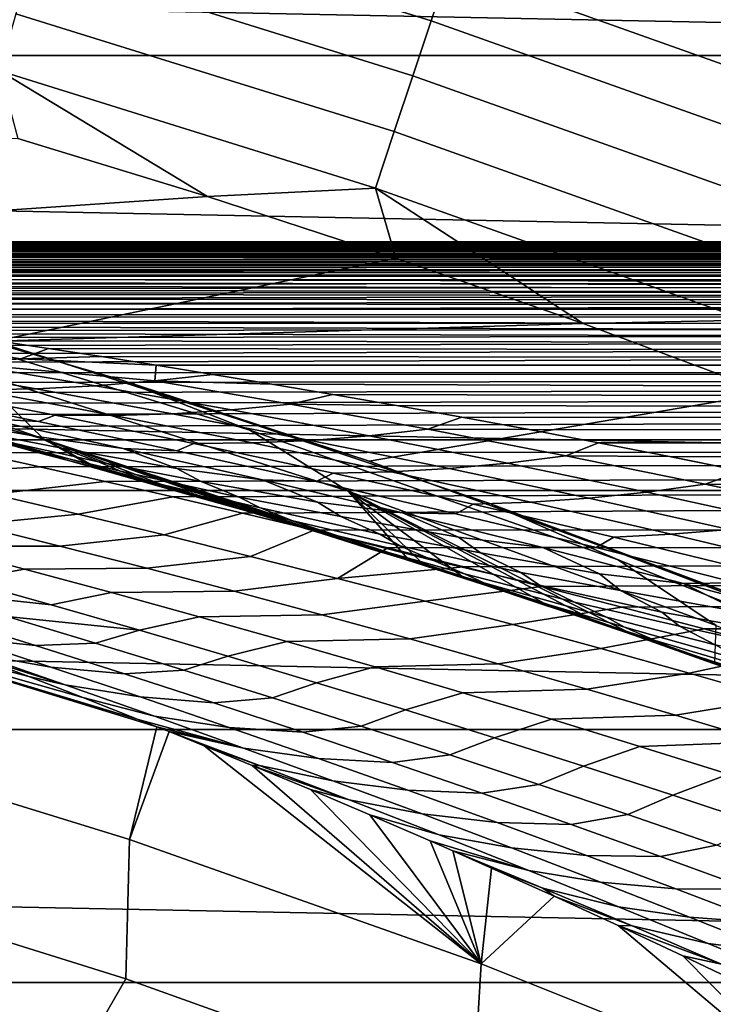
# Model space of a CAD drawing. Header units: metres. Extents: x -32 to 117, y -314 to 32.
# Tile 247 of 380: x 8.32 to 10.43, y 25.68 to 28.67. Entities that reach past the tile are written whole.
import ezdxf

# ---------------------------------------------------------------- set-up
doc = ezdxf.new("R2010")
doc.units = ezdxf.units.M
doc.layers.add('solid_24_501_064_XXX', color=7, linetype='CONTINUOUS')

msp = doc.modelspace()

# ---------------------------------------------------------------- linework, layer by layer
at = {"layer": 'solid_24_501_064_XXX'}
for points in [[(9.62661, 28.835217, -299.663696), (8.457726, 29.199455, -299.663696), (8.409795, 29.033981, -299.605194), (9.572055, 28.671806, -299.605194)], [(-15.49826, 28.566656, -303.5), (-14.350215, 29.160267, -303.5), (15.49826, 28.566656, -303.5)], [(-14.350215, 29.160267, -303.5), (14.350215, 29.160267, -303.5), (15.49826, 28.566656, -303.5)], [(10.89673, 28.732317, -299.817505), (9.73096, 29.147783, -299.817505), (9.679671, 28.994156, -299.734619), (10.839298, 28.580879, -299.734619)], [(9.572055, 28.671806, -299.605194), (8.409795, 29.033981, -299.605194), (8.360807, 28.864857, -299.559326), (9.516297, 28.504791, -299.559326)], [(10.839298, 28.580879, -299.734619), (9.679671, 28.994156, -299.734619), (9.62661, 28.835217, -299.663696), (10.77988, 28.424206, -299.663696)], [(9.516297, 28.504791, -299.559326), (8.360807, 28.864857, -299.559326), (8.311022, 28.692976, -299.526428), (9.459632, 28.335056, -299.526428)], [(10.77988, 28.424206, -299.663696), (9.62661, 28.835217, -299.663696), (9.572055, 28.671806, -299.605194), (10.718789, 28.263124, -299.605194)], [(9.459632, 28.335056, -299.526428), (8.311022, 28.692976, -299.526428), (8.260702, 28.519253, -299.506622), (9.402357, 28.163498, -299.506622)], [(10.718789, 28.263124, -299.605194), (9.572055, 28.671806, -299.605194), (9.516297, 28.504791, -299.559326), (10.656352, 28.098492, -299.559326)], [(-16.621614, 27.927967, -303.5), (-15.49826, 28.566656, -303.5), (16.621614, 27.927967, -303.5)], [(-15.49826, 28.566656, -303.5), (15.49826, 28.566656, -303.5), (16.621614, 27.927967, -303.5)], [(8.260702, 28.519253, -299.506622), (8.316442, 28.313774, -299.5), (8.892299, 28.138237, -299.5)], [(9.402357, 28.163498, -299.506622), (8.260702, 28.519253, -299.506622), (8.892299, 28.138237, -299.5)], [(10.656352, 28.098492, -299.559326), (9.516297, 28.504791, -299.559326), (9.459632, 28.335056, -299.526428), (10.592897, 27.931175, -299.526428)], [(10.592897, 27.931175, -299.526428), (9.459632, 28.335056, -299.526428), (9.402357, 28.163498, -299.506622), (10.528762, 27.762064, -299.506622)], [(8.316442, 28.313774, -299.5), (5.930682, 28.284916, -299.5), (7.094454, 28.015686, -299.5), (8.892299, 28.138237, -299.5)], [(8.892299, 28.138237, -299.5), (7.094454, 28.015686, -299.5), (8.246314, 27.698521, -299.5), (9.464602, 27.950924, -299.5)], [(9.402357, 28.163498, -299.506622), (8.892299, 28.138237, -299.5), (9.464602, 27.950924, -299.5)], [(9.402357, 28.163498, -299.506622), (9.464602, 27.950924, -299.5), (10.033104, 27.751934, -299.5)], [(10.528762, 27.762064, -299.506622), (9.402357, 28.163498, -299.506622), (10.033104, 27.751934, -299.5)], [(5.104583, 27.985342, 52.905888), (5.104846, 27.981249, 53.02454), (54.700001, 28, 52)], [(5.108784, 27.988892, 52.788612), (5.104583, 27.985342, 52.905888), (54.700001, 28, 52)], [(5.104846, 27.981249, 53.02454), (5.109465, 27.976601, 53.144482), (54.700001, 28, 52)], [(5.117603, 27.991919, 52.672684), (5.108784, 27.988892, 52.788612), (54.700001, 28, 52)], [(5.118779, 27.971378, 53.265682), (54.700001, 27.976082, 53.157101), (54.700001, 28, 52), (5.109465, 27.976601, 53.144482)], [(5.130588, 27.99444, 52.557949), (5.117603, 27.991919, 52.672684), (54.700001, 28, 52)], [(5.147282, 27.996475, 52.444252), (5.130588, 27.99444, 52.557949), (54.700001, 28, 52)], [(5.167585, 27.998037, 52.331558), (5.147282, 27.996475, 52.444252), (54.700001, 28, 52)], [(5.191731, 27.999136, 52.219948), (5.167585, 27.998037, 52.331558), (54.700001, 28, 52)], [(5.219721, 27.999786, 52.109428), (5.191731, 27.999136, 52.219948), (54.700001, 28, 52)], [(5.251555, 28, 52), (5.219721, 27.999786, 52.109428), (54.700001, 28, 52)], [(5.287916, 27.999773, 51.887318), (5.251555, 28, 52), (54.700001, 28, 52), (54.700001, 27.976082, 50.842899)], [(5.327169, 27.999102, 51.775616), (5.287916, 27.999773, 51.887318), (54.700001, 27.976082, 50.842899)], [(5.369317, 27.997995, 51.664898), (5.327169, 27.999102, 51.775616), (54.700001, 27.976082, 50.842899)], [(5.414441, 27.996466, 51.555141), (5.369317, 27.997995, 51.664898), (54.700001, 27.976082, 50.842899)], [(5.462732, 27.994524, 51.446297), (5.414441, 27.996466, 51.555141), (54.700001, 27.976082, 50.842899)], [(5.513685, 27.992186, 51.338505), (5.462732, 27.994524, 51.446297), (54.700001, 27.976082, 50.842899)], [(5.566727, 27.989464, 51.231911), (5.513685, 27.992186, 51.338505), (54.700001, 27.976082, 50.842899)], [(5.622065, 27.986372, 51.126484), (5.566727, 27.989464, 51.231911), (54.700001, 27.976082, 50.842899)], [(5.118779, 27.971378, 53.265682), (5.133124, 27.96557, 53.388103), (54.700001, 27.976082, 53.157101)], [(5.133124, 27.96557, 53.388103), (5.152317, 27.959164, 53.511658), (54.700001, 27.976082, 53.157101)], [(5.152317, 27.959164, 53.511658), (5.176325, 27.952141, 53.636406), (54.700001, 27.976082, 53.157101)], [(5.176325, 27.952141, 53.636406), (5.205487, 27.944473, 53.762505), (54.700001, 27.976082, 53.157101)], [(5.205487, 27.944473, 53.762505), (5.240133, 27.936132, 53.890106), (54.700001, 27.976082, 53.157101)], [(5.240133, 27.936132, 53.890106), (5.280043, 27.927122, 54.018875), (54.700001, 27.976082, 53.157101)], [(5.280043, 27.927122, 54.018875), (5.325219, 27.917414, 54.148952), (54.700001, 27.976082, 53.157101)], [(5.325219, 27.917414, 54.148952), (5.376029, 27.906942, 54.280918), (54.700001, 27.976082, 53.157101)], [(5.432829, 27.89563, 54.415333), (54.700001, 27.904366, 54.312222), (54.700001, 27.976082, 53.157101), (5.376029, 27.906942, 54.280918)], [(5.679662, 27.982922, 51.022221), (5.622065, 27.986372, 51.126484), (54.700001, 27.976082, 50.842899)], [(5.738927, 27.979136, 50.919247), (5.679662, 27.982922, 51.022221), (54.700001, 27.976082, 50.842899)], [(5.799469, 27.975029, 50.817757), (5.738927, 27.979136, 50.919247), (54.700001, 27.976082, 50.842899)], [(5.86158, 27.970627, 50.717796), (5.799469, 27.975029, 50.817757), (54.700001, 27.976082, 50.842899), (54.700001, 27.904366, 49.687778)], [(5.925173, 27.965919, 50.618919), (5.86158, 27.970627, 50.717796), (54.700001, 27.904366, 49.687778)], [(5.990097, 27.960896, 50.520683), (5.925173, 27.965919, 50.618919), (54.700001, 27.904366, 49.687778)], [(6.056006, 27.955599, 50.423775), (5.990097, 27.960896, 50.520683), (54.700001, 27.904366, 49.687778)], [(-17.7187, 27.245132, -303.5), (-16.621614, 27.927967, -303.5), (17.7187, 27.245132, -303.5)], [(-16.621614, 27.927967, -303.5), (16.621614, 27.927967, -303.5), (17.7187, 27.245132, -303.5)], [(6.123339, 27.950008, 50.327572), (6.056006, 27.955599, 50.423775), (54.700001, 27.904366, 49.687778)], [(6.192833, 27.944042, 50.230679), (6.123339, 27.950008, 50.327572), (54.700001, 27.904366, 49.687778)], [(6.264667, 27.937656, 50.132565), (6.192833, 27.944042, 50.230679), (54.700001, 27.904366, 49.687778)], [(6.338357, 27.930899, 50.034058), (6.264667, 27.937656, 50.132565), (54.700001, 27.904366, 49.687778)], [(6.414952, 27.92367, 49.933918), (6.338357, 27.930899, 50.034058), (54.700001, 27.904366, 49.687778)], [(10.033104, 27.751934, -299.5), (9.464602, 27.950924, -299.5), (8.246314, 27.698521, -299.5)], [(5.432829, 27.89563, 54.415333), (5.495449, 27.883453, 54.552059), (54.700001, 27.904366, 54.312222)], [(5.495449, 27.883453, 54.552059), (5.563854, 27.870394, 54.690937), (54.700001, 27.904366, 54.312222)], [(5.563854, 27.870394, 54.690937), (5.638284, 27.856403, 54.8321), (54.700001, 27.904366, 54.312222)], [(5.638284, 27.856403, 54.8321), (5.718978, 27.841433, 54.975681), (54.700001, 27.904366, 54.312222)], [(5.718978, 27.841433, 54.975681), (5.805986, 27.825434, 55.121731), (54.700001, 27.904366, 54.312222)], [(5.805986, 27.825434, 55.121731), (5.899159, 27.808384, 55.270134), (54.700001, 27.904366, 54.312222)], [(5.899159, 27.808384, 55.270134), (5.998357, 27.790258, 55.420746), (54.700001, 27.904366, 54.312222)], [(6.103448, 27.77104, 55.573425), (54.700001, 27.784977, 55.463394), (54.700001, 27.904366, 54.312222), (5.998357, 27.790258, 55.420746)], [(6.495462, 27.915857, 49.830925), (6.414952, 27.92367, 49.933918), (54.700001, 27.904366, 49.687778)], [(6.579183, 27.907488, 49.725769), (6.495462, 27.915857, 49.830925), (54.700001, 27.904366, 49.687778)], [(6.666594, 27.898504, 49.618099), (6.579183, 27.907488, 49.725769), (54.700001, 27.904366, 49.687778)], [(6.758825, 27.888788, 49.506908), (6.666594, 27.898504, 49.618099), (54.700001, 27.904366, 49.687778), (54.700001, 27.784977, 48.536606)], [(7.039254, 27.919424, 34.372093), (7.276733, 27.719324, 41.604107), (8.396148, 27.401031, 41.604107), (8.186357, 27.60487, 34.372093)], [(7.499481, 27.909994, 20), (7.887931, 27.775301, 27.139278), (9.021296, 27.428143, 27.139278), (8.629995, 27.581392, 20)], [(9.383799, 27.334114, -299.5), (8.246314, 27.698521, -299.5), (7.499481, 27.909994, 20), (8.629995, 27.581392, 20)], [(6.856378, 27.878246, 49.391663), (6.758825, 27.888788, 49.506908), (54.700001, 27.784977, 48.536606)], [(6.958717, 27.866875, 49.272858), (6.856378, 27.878246, 49.391663), (54.700001, 27.784977, 48.536606)], [(7.066037, 27.854639, 49.150593), (6.958717, 27.866875, 49.272858), (54.700001, 27.784977, 48.536606)], [(7.178548, 27.841497, 49.024929), (7.066037, 27.854639, 49.150593), (54.700001, 27.784977, 48.536606)], [(7.296306, 27.827383, 48.895691), (7.178548, 27.841497, 49.024929), (54.700001, 27.784977, 48.536606)], [(7.419082, 27.812277, 48.763142), (7.296306, 27.827383, 48.895691), (54.700001, 27.784977, 48.536606)], [(7.546621, 27.796173, 48.627647), (7.419082, 27.812277, 48.763142), (54.700001, 27.784977, 48.536606)], [(6.103448, 27.77104, 55.573425), (6.214521, 27.750698, 55.728107), (54.700001, 27.784977, 55.463394)], [(6.214521, 27.750698, 55.728107), (6.331566, 27.729183, 55.884892), (54.700001, 27.784977, 55.463394)], [(6.331566, 27.729183, 55.884892), (6.454474, 27.70644, 56.043911), (54.700001, 27.784977, 55.463394)], [(6.454474, 27.70644, 56.043911), (6.583142, 27.682407, 56.205269), (54.700001, 27.784977, 55.463394)], [(6.583142, 27.682407, 56.205269), (6.717589, 27.65708, 56.368748), (54.700001, 27.784977, 55.463394)], [(6.717589, 27.65708, 56.368748), (6.857852, 27.630394, 56.534454), (54.700001, 27.784977, 55.463394)], [(7.003938, 27.602261, 56.702679), (54.700001, 27.618116, 56.608646), (54.700001, 27.784977, 55.463394), (6.857852, 27.630394, 56.534454)], [(7.678889, 27.779045, 48.489346), (7.546621, 27.796173, 48.627647), (54.700001, 27.784977, 48.536606)], [(7.815975, 27.760828, 48.348087), (7.678889, 27.779045, 48.489346), (54.700001, 27.784977, 48.536606), (54.700001, 27.618116, 47.391354)], [(7.957725, 27.741472, 48.203861), (7.815975, 27.760828, 48.348087), (54.700001, 27.618116, 47.391354)], [(7.887931, 27.775301, 27.139278), (8.186357, 27.60487, 34.372093), (9.31949, 27.243208, 34.372093), (9.021296, 27.428143, 27.139278)], [(10.033104, 27.751934, -299.5), (8.246314, 27.698521, -299.5), (9.383799, 27.334114, -299.5), (10.597131, 27.541498, -299.5)], [(10.528762, 27.762064, -299.506622), (10.033104, 27.751934, -299.5), (10.597131, 27.541498, -299.5)], [(8.527756, 27.326061, 43.022057), (8.396148, 27.401031, 41.604107), (7.276733, 27.719324, 41.604107), (8.346394, 27.375265, 43.290939)], [(8.150585, 27.426811, 43.583), (8.346394, 27.375265, 43.290939), (7.276733, 27.719324, 41.604107)], [(8.103909, 27.720945, 48.056755), (7.957725, 27.741472, 48.203861), (54.700001, 27.618116, 47.391354)], [(8.254256, 27.699245, 47.907104), (8.103909, 27.720945, 48.056755), (54.700001, 27.618116, 47.391354)], [(7.924069, 27.70594, 47.931549), (8.325537, 27.644684, 47.534702), (8.143514, 27.631702, 47.39397), (7.740252, 27.69529, 47.792919)], [(8.325537, 27.644684, 47.534702), (7.924069, 27.70594, 47.931549), (8.254256, 27.699245, 47.907104), (8.4095, 27.676226, 47.754234)], [(8.4095, 27.676226, 47.754234), (8.254256, 27.699245, 47.907104), (54.700001, 27.618116, 47.391354)], [(8.325537, 27.644684, 47.534702), (8.4095, 27.676226, 47.754234), (8.570502, 27.651699, 47.597321)], [(8.570502, 27.651699, 47.597321), (8.4095, 27.676226, 47.754234), (54.700001, 27.618116, 47.391354)], [(8.143514, 27.631702, 47.39397), (8.552262, 27.563141, 46.999817), (8.372012, 27.553957, 46.856537), (7.961738, 27.624847, 47.252491)], [(8.143514, 27.631702, 47.39397), (8.325537, 27.644684, 47.534702), (8.737065, 27.625616, 47.436527), (8.732758, 27.57844, 47.142265)], [(8.732758, 27.57844, 47.142265), (8.552262, 27.563141, 46.999817), (8.143514, 27.631702, 47.39397)], [(8.325537, 27.644684, 47.534702), (8.570502, 27.651699, 47.597321), (8.737065, 27.625616, 47.436527)], [(8.737065, 27.625616, 47.436527), (8.570502, 27.651699, 47.597321), (54.700001, 27.618116, 47.391354)], [(7.003938, 27.602261, 56.702679), (7.155851, 27.572584, 56.873669), (54.700001, 27.618116, 56.608646)], [(7.155851, 27.572584, 56.873669), (7.313557, 27.541355, 57.04715), (54.700001, 27.618116, 56.608646)], [(7.313557, 27.541355, 57.04715), (7.477085, 27.508511, 57.223206), (54.700001, 27.618116, 56.608646)], [(7.477085, 27.508511, 57.223206), (7.646496, 27.473936, 57.402115), (54.700001, 27.618116, 56.608646)], [(7.646496, 27.473936, 57.402115), (7.821837, 27.437519, 57.584129), (54.700001, 27.618116, 56.608646)], [(7.961738, 27.624847, 47.252491), (8.372012, 27.553957, 46.856537), (8.192141, 27.550896, 46.712517), (7.780344, 27.624125, 47.110355)], [(8.003022, 27.399263, 57.768917), (54.700001, 27.404072, 57.746029), (54.700001, 27.618116, 56.608646), (7.821837, 27.437519, 57.584129)], [(8.186357, 27.60487, 34.372093), (8.396148, 27.401031, 41.604107), (9.500685, 27.037888, 41.605278), (9.31949, 27.243208, 34.372093)], [(8.732758, 27.57844, 47.142265), (8.737065, 27.625616, 47.436527), (8.909126, 27.597929, 47.271961)], [(8.909126, 27.597929, 47.271961), (8.737065, 27.625616, 47.436527), (54.700001, 27.618116, 47.391354)], [(9.087562, 27.568434, 47.102917), (8.909126, 27.597929, 47.271961), (54.700001, 27.618116, 47.391354), (54.700001, 27.404072, 46.253971)], [(8.732758, 27.57844, 47.142265), (9.144927, 27.507242, 46.753887), (8.965722, 27.489647, 46.610065), (8.552262, 27.563141, 46.999817)], [(8.629995, 27.581392, 20), (9.021296, 27.428143, 27.139278), (10.139456, 27.03476, 27.139278), (9.746189, 27.207018, 20)], [(10.505289, 26.923016, -299.5), (9.383799, 27.334114, -299.5), (8.629995, 27.581392, 20), (9.746189, 27.207018, 20)], [(8.732758, 27.57844, 47.142265), (8.909126, 27.597929, 47.271961), (9.087562, 27.568434, 47.102917)], [(9.144927, 27.507242, 46.753887), (8.732758, 27.57844, 47.142265), (9.087562, 27.568434, 47.102917), (9.273206, 27.536922, 46.928719)], [(7.961881, 27.538303, 46.300785), (8.37938, 27.454477, 45.908333), (8.215339, 27.464142, 45.749008), (7.796756, 27.550388, 46.142776)], [(8.012771, 27.553961, 46.567867), (8.430087, 27.473511, 46.173492), (8.37938, 27.454477, 45.908333), (7.961881, 27.538303, 46.300785)], [(8.192141, 27.550896, 46.712517), (8.608175, 27.472775, 46.319763), (8.430087, 27.473511, 46.173492), (8.012771, 27.553961, 46.567867)], [(8.372012, 27.553957, 46.856537), (8.786761, 27.478155, 46.465324), (8.608175, 27.472775, 46.319763), (8.192141, 27.550896, 46.712517)], [(8.552262, 27.563141, 46.999817), (8.965722, 27.489647, 46.610065), (8.786761, 27.478155, 46.465324), (8.372012, 27.553957, 46.856537)], [(9.273206, 27.536922, 46.928719), (9.087562, 27.568434, 47.102917), (54.700001, 27.404072, 46.253971)], [(10.597131, 27.541498, -299.5), (9.383799, 27.334114, -299.5), (10.505289, 26.923016, -299.5), (11.156918, 27.319517, -299.5)], [(9.144927, 27.507242, 46.753887), (9.273206, 27.536922, 46.928719), (9.46598, 27.503302, 46.749435)], [(9.46598, 27.503302, 46.749435), (9.273206, 27.536922, 46.928719), (54.700001, 27.404072, 46.253971)], [(8.215339, 27.464142, 45.749008), (8.374515, 27.408865, 45.291065), (8.02955, 27.470257, 45.299377), (7.951271, 27.501478, 45.683491)], [(8.965722, 27.489647, 46.610065), (9.383119, 27.411259, 46.224316), (9.205235, 27.397482, 46.078423), (8.786761, 27.478155, 46.465324)], [(9.144927, 27.507242, 46.753887), (9.561244, 27.431126, 46.369209), (9.383119, 27.411259, 46.224316), (8.965722, 27.489647, 46.610065)], [(9.561244, 27.431126, 46.369209), (9.144927, 27.507242, 46.753887), (9.46598, 27.503302, 46.749435), (9.664948, 27.467632, 46.565922)], [(9.664948, 27.467632, 46.565922), (9.46598, 27.503302, 46.749435), (54.700001, 27.404072, 46.253971)], [(8.297546, 27.382372, 44.132568), (8.380599, 27.359234, 43.75433), (7.961154, 27.475119, 43.867676), (7.950516, 27.472649, 44.143311)], [(8.380599, 27.359234, 43.75433), (8.022344, 27.459682, 43.775478), (7.961154, 27.475119, 43.867676)], [(8.380599, 27.359234, 43.75433), (8.449808, 27.34243, 43.390842), (8.150585, 27.426811, 43.583), (8.022344, 27.459682, 43.775478)], [(8.374515, 27.408865, 45.291065), (8.450735, 27.373522, 44.912518), (8.136521, 27.434616, 44.891602), (8.02955, 27.470257, 45.299377)], [(8.215339, 27.464142, 45.749008), (8.636573, 27.37318, 45.360523), (8.374515, 27.408865, 45.291065)], [(8.37938, 27.454477, 45.908333), (8.799749, 27.365911, 45.520901), (8.636573, 27.37318, 45.360523), (8.215339, 27.464142, 45.749008)], [(8.430087, 27.473511, 46.173492), (8.850712, 27.388237, 45.784042), (8.799749, 27.365911, 45.520901), (8.37938, 27.454477, 45.908333)], [(8.608175, 27.472775, 46.319763), (9.027726, 27.389807, 45.931629), (8.850712, 27.388237, 45.784042), (8.430087, 27.473511, 46.173492)], [(8.786761, 27.478155, 46.465324), (9.205235, 27.397482, 46.078423), (9.027726, 27.389807, 45.931629), (8.608175, 27.472775, 46.319763)], [(9.561244, 27.431126, 46.369209), (9.664948, 27.467632, 46.565922), (9.869176, 27.429998, 46.37904)], [(9.869176, 27.429998, 46.37904), (9.664948, 27.467632, 46.565922), (54.700001, 27.404072, 46.253971)], [(8.450735, 27.373522, 44.912518), (8.561946, 27.33198, 44.504559), (8.206009, 27.410011, 44.520912), (8.136521, 27.434616, 44.891602)], [(8.449808, 27.34243, 43.390842), (8.346394, 27.375265, 43.290939), (8.150585, 27.426811, 43.583)], [(9.021296, 27.428143, 27.139278), (9.31949, 27.243208, 34.372093), (10.43672, 26.835056, 34.372093), (10.139456, 27.03476, 27.139278)], [(9.561244, 27.431126, 46.369209), (9.980904, 27.350119, 45.987873), (9.803676, 27.328009, 45.842182), (9.383119, 27.411259, 46.224316)], [(9.980904, 27.350119, 45.987873), (9.561244, 27.431126, 46.369209), (9.869176, 27.429998, 46.37904), (10.079415, 27.3902, 46.188206)], [(10.079415, 27.3902, 46.188206), (9.869176, 27.429998, 46.37904), (54.700001, 27.404072, 46.253971)], [(8.003022, 27.399263, 57.768917), (8.190109, 27.359074, 57.956604), (54.700001, 27.404072, 57.746029)], [(8.190109, 27.359074, 57.956604), (8.383216, 27.316803, 58.147545), (54.700001, 27.404072, 57.746029)], [(8.561946, 27.33198, 44.504559), (8.628674, 27.303558, 44.139023), (8.297546, 27.382372, 44.132568), (8.206009, 27.410011, 44.520912)], [(8.636573, 27.37318, 45.360523), (8.799748, 27.311556, 44.903774), (8.450735, 27.373522, 44.912518), (8.374515, 27.408865, 45.291065)], [(8.383216, 27.316803, 58.147545), (8.582434, 27.272305, 58.34203), (54.700001, 27.404072, 57.746029)], [(9.425115, 27.061743, 41.713985), (9.500685, 27.037888, 41.605278), (8.396148, 27.401031, 41.604107)], [(9.462379, 27.045528, 41.906971), (9.425115, 27.061743, 41.713985), (8.396148, 27.401031, 41.604107), (9.194562, 27.13298, 42.046974)], [(9.034881, 27.180967, 42.278786), (9.194562, 27.13298, 42.046974), (8.396148, 27.401031, 41.604107)], [(8.971795, 27.199621, 42.370632), (9.034881, 27.180967, 42.278786), (8.396148, 27.401031, 41.604107)], [(8.755969, 27.26214, 42.686039), (8.971795, 27.199621, 42.370632), (8.396148, 27.401031, 41.604107)], [(8.547843, 27.320526, 42.992374), (8.755969, 27.26214, 42.686039), (8.396148, 27.401031, 41.604107)], [(8.527756, 27.326061, 43.022057), (8.547843, 27.320526, 42.992374), (8.396148, 27.401031, 41.604107)], [(8.582434, 27.272305, 58.34203), (8.787596, 27.225594, 58.539654), (54.700001, 27.404072, 57.746029)], [(8.787596, 27.225594, 58.539654), (8.998818, 27.176544, 58.740585), (54.700001, 27.404072, 57.746029)], [(9.027726, 27.389807, 45.931629), (9.450071, 27.302029, 45.547646), (9.273949, 27.29818, 45.399014), (8.850712, 27.388237, 45.784042)], [(9.216329, 27.124969, 58.945217), (54.700001, 27.143208, 58.873592), (54.700001, 27.404072, 57.746029), (8.998818, 27.176544, 58.740585)], [(9.205235, 27.397482, 46.078423), (9.626688, 27.311975, 45.695404), (9.450071, 27.302029, 45.547646), (9.027726, 27.389807, 45.931629)], [(9.383119, 27.411259, 46.224316), (9.803676, 27.328009, 45.842182), (9.626688, 27.311975, 45.695404), (9.205235, 27.397482, 46.078423)], [(9.980904, 27.350119, 45.987873), (10.079415, 27.3902, 46.188206), (10.295195, 27.348228, 45.993801)], [(10.295195, 27.348228, 45.993801), (10.079415, 27.3902, 46.188206), (54.700001, 27.404072, 46.253971), (54.700001, 27.143208, 45.126408)], [(8.628674, 27.303558, 44.139023), (8.724107, 27.270164, 43.749878), (8.380599, 27.359234, 43.75433), (8.297546, 27.382372, 44.132568)], [(8.449808, 27.34243, 43.390842), (8.876914, 27.220924, 43.012043), (8.527756, 27.326061, 43.022057), (8.346394, 27.375265, 43.290939)], [(8.799748, 27.311556, 44.903774), (8.873367, 27.272224, 44.530579), (8.561946, 27.33198, 44.504559), (8.450735, 27.373522, 44.912518)], [(8.636573, 27.37318, 45.360523), (9.059827, 27.277544, 44.976761), (8.799748, 27.311556, 44.903774)], [(8.799749, 27.365911, 45.520901), (9.222329, 27.27264, 45.137951), (9.059827, 27.277544, 44.976761), (8.636573, 27.37318, 45.360523)], [(8.850712, 27.388237, 45.784042), (9.273949, 27.29818, 45.399014), (9.222329, 27.27264, 45.137951), (8.799749, 27.365911, 45.520901)], [(7.984087, 27.293638, 58.293713), (8.383216, 27.316803, 58.147545), (8.190109, 27.359074, 57.956604)], [(8.724107, 27.270164, 43.749878), (8.811137, 27.241268, 43.370487), (8.449808, 27.34243, 43.390842), (8.380599, 27.359234, 43.75433)], [(8.811137, 27.241268, 43.370487), (8.876914, 27.220924, 43.012043), (8.449808, 27.34243, 43.390842)], [(8.873367, 27.272224, 44.530579), (8.988379, 27.224766, 44.122337), (8.628674, 27.303558, 44.139023), (8.561946, 27.33198, 44.504559)], [(9.980904, 27.350119, 45.987873), (10.40313, 27.26425, 45.609531), (10.226642, 27.239925, 45.463276), (9.803676, 27.328009, 45.842182)], [(10.40313, 27.26425, 45.609531), (9.980904, 27.350119, 45.987873), (10.295195, 27.348228, 45.993801), (10.514773, 27.304319, 45.797253)], [(10.514773, 27.304319, 45.797253), (10.295195, 27.348228, 45.993801), (54.700001, 27.143208, 45.126408)], [(7.984087, 27.293638, 58.293713), (8.240949, 27.234373, 58.545506), (8.582434, 27.272305, 58.34203), (8.383216, 27.316803, 58.147545)], [(8.876914, 27.220924, 43.012043), (8.958928, 27.198608, 42.641411), (8.547843, 27.320526, 42.992374), (8.527756, 27.326061, 43.022057)], [(8.958928, 27.198608, 42.641411), (8.755969, 27.26214, 42.686039), (8.547843, 27.320526, 42.992374)], [(8.988379, 27.224766, 44.122337), (9.052062, 27.192638, 43.761826), (8.724107, 27.270164, 43.749878), (8.628674, 27.303558, 44.139023)], [(9.059827, 27.277544, 44.976761), (9.226396, 27.209585, 44.521034), (8.873367, 27.272224, 44.530579), (8.799748, 27.311556, 44.903774)], [(9.450071, 27.302029, 45.547646), (9.874515, 27.209473, 45.167362), (9.699127, 27.203367, 45.017914), (9.273949, 27.29818, 45.399014)], [(9.626688, 27.311975, 45.695404), (10.050393, 27.221663, 45.315849), (9.874515, 27.209473, 45.167362), (9.450071, 27.302029, 45.547646)], [(9.803676, 27.328009, 45.842182), (10.226642, 27.239925, 45.463276), (10.050393, 27.221663, 45.315849), (9.626688, 27.311975, 45.695404)], [(10.40313, 27.26425, 45.609531), (10.514773, 27.304319, 45.797253), (10.73723, 27.2586, 45.599319)], [(8.240949, 27.234373, 58.545506), (8.499967, 27.173182, 58.795162), (8.787596, 27.225594, 58.539654), (8.582434, 27.272305, 58.34203)], [(9.052062, 27.192638, 43.761826), (9.151188, 27.153458, 43.371887), (8.811137, 27.241268, 43.370487), (8.724107, 27.270164, 43.749878)], [(9.226396, 27.209585, 44.521034), (9.297042, 27.166388, 44.153049), (8.988379, 27.224766, 44.122337), (8.873367, 27.272224, 44.530579)], [(9.059827, 27.277544, 44.976761), (9.484542, 27.177259, 44.597198), (9.226396, 27.209585, 44.521034)], [(9.222329, 27.27264, 45.137951), (9.646529, 27.174694, 44.758999), (9.484542, 27.177259, 44.597198), (9.059827, 27.277544, 44.976761)], [(9.273949, 27.29818, 45.399014), (9.699127, 27.203367, 45.017914), (9.646529, 27.174694, 44.758999), (9.222329, 27.27264, 45.137951)], [(-18.788132, 26.518974, -303.5), (-17.7187, 27.245132, -303.5), (18.788132, 26.518974, -303.5)], [(-17.7187, 27.245132, -303.5), (17.7187, 27.245132, -303.5), (18.788132, 26.518974, -303.5)], [(8.958928, 27.198608, 42.641411), (8.971795, 27.199621, 42.370632), (8.755969, 27.26214, 42.686039)], [(9.151188, 27.153458, 43.371887), (9.242011, 27.118757, 42.991341), (8.876914, 27.220924, 43.012043), (8.811137, 27.241268, 43.370487)], [(9.544106, 27.024067, 41.542915), (9.31949, 27.243208, 34.372093), (9.500685, 27.037888, 41.605278)], [(10.432934, 26.722918, 40.277439), (10.43672, 26.835056, 34.372093), (9.31949, 27.243208, 34.372093), (10.167851, 26.816401, 40.652691)], [(10.055221, 26.855171, 40.812672), (10.167851, 26.816401, 40.652691), (9.31949, 27.243208, 34.372093)], [(9.911864, 26.903704, 41.016792), (10.055221, 26.855171, 40.812672), (9.31949, 27.243208, 34.372093)], [(9.66442, 26.985342, 41.370407), (9.911864, 26.903704, 41.016792), (9.31949, 27.243208, 34.372093)], [(9.544106, 27.024067, 41.542915), (9.66442, 26.985342, 41.370407), (9.31949, 27.243208, 34.372093)], [(10.40313, 27.26425, 45.609531), (10.827444, 27.173527, 45.233936), (10.651559, 27.147017, 45.087322), (10.226642, 27.239925, 45.463276)], [(10.827444, 27.173527, 45.233936), (10.40313, 27.26425, 45.609531), (10.73723, 27.2586, 45.599319), (10.963609, 27.210835, 45.399204)], [(8.499967, 27.173182, 58.795162), (8.240949, 27.234373, 58.545506), (7.921496, 27.206213, 58.790565), (8.182131, 27.1423, 59.041988)], [(8.760906, 27.11006, 59.042835), (8.998818, 27.176544, 58.740585), (8.787596, 27.225594, 58.539654), (8.499967, 27.173182, 58.795162)], [(9.242011, 27.118757, 42.991341), (9.304182, 27.094975, 42.637783), (8.958928, 27.198608, 42.641411), (8.876914, 27.220924, 43.012043)], [(9.297042, 27.166388, 44.153049), (9.415609, 27.112986, 43.744526), (9.052062, 27.192638, 43.761826), (8.988379, 27.224766, 44.122337)], [(10.050393, 27.221663, 45.315849), (10.475912, 27.126553, 44.939457), (10.300634, 27.112146, 44.790443), (9.874515, 27.209473, 45.167362)], [(10.226642, 27.239925, 45.463276), (10.651559, 27.147017, 45.087322), (10.475912, 27.126553, 44.939457), (10.050393, 27.221663, 45.315849)], [(9.304182, 27.094975, 42.637783), (9.389889, 27.066862, 42.265656), (8.971795, 27.199621, 42.370632), (8.958928, 27.198608, 42.641411)], [(9.389889, 27.066862, 42.265656), (9.034881, 27.180967, 42.278786), (8.971795, 27.199621, 42.370632)], [(9.389889, 27.066862, 42.265656), (9.462379, 27.045528, 41.906971), (9.194562, 27.13298, 42.046974), (9.034881, 27.180967, 42.278786)], [(9.415609, 27.112986, 43.744526), (9.476031, 27.077265, 43.388931), (9.151188, 27.153458, 43.371887), (9.052062, 27.192638, 43.761826)], [(9.484542, 27.177259, 44.597198), (9.654149, 27.102962, 44.142433), (9.297042, 27.166388, 44.153049), (9.226396, 27.209585, 44.521034)], [(9.699127, 27.203367, 45.017914), (10.125845, 27.103811, 44.640392), (10.072055, 27.072079, 44.383701), (9.646529, 27.174694, 44.758999)], [(9.874515, 27.209473, 45.167362), (10.300634, 27.112146, 44.790443), (10.125845, 27.103811, 44.640392), (9.699127, 27.203367, 45.017914)], [(9.746189, 27.207018, 20), (10.139456, 27.03476, 27.139278), (11.240528, 26.595814, 27.139278), (10.846208, 26.787493, 20)], [(11.609085, 26.465809, -299.5), (10.505289, 26.923016, -299.5), (9.746189, 27.207018, 20), (10.846208, 26.787493, 20)], [(8.760906, 27.11006, 59.042835), (8.499967, 27.173182, 58.795162), (8.182131, 27.1423, 59.041988), (8.444496, 27.0765, 59.291142)], [(9.023528, 27.045006, 59.288689), (9.216329, 27.124969, 58.945217), (8.998818, 27.176544, 58.740585), (8.760906, 27.11006, 59.042835)], [(9.476031, 27.077265, 43.388931), (9.578659, 27.032253, 42.998184), (9.242011, 27.118757, 42.991341), (9.151188, 27.153458, 43.371887)], [(9.654149, 27.102962, 44.142433), (9.721573, 27.056017, 43.779579), (9.415609, 27.112986, 43.744526), (9.297042, 27.166388, 44.153049)], [(9.484542, 27.177259, 44.597198), (9.910444, 27.072334, 44.221478), (9.654149, 27.102962, 44.142433)], [(9.646529, 27.174694, 44.758999), (10.072055, 27.072079, 44.383701), (9.910444, 27.072334, 44.221478), (9.484542, 27.177259, 44.597198)], [(7.812078, 27.143747, 59.240753), (8.07396, 27.076035, 59.490528), (8.444496, 27.0765, 59.291142), (8.182131, 27.1423, 59.041988)], [(9.287599, 26.97802, 59.532883), (9.440305, 27.070688, 59.153873), (9.216329, 27.124969, 58.945217), (9.023528, 27.045006, 59.288689)], [(9.216329, 27.124969, 58.945217), (9.440305, 27.070688, 59.153873), (54.700001, 27.143208, 58.873592)], [(9.440305, 27.070688, 59.153873), (9.670487, 27.013723, 59.366055), (54.700001, 27.143208, 58.873592)], [(9.670487, 27.013723, 59.366055), (9.907041, 26.953915, 59.581985), (54.700001, 27.143208, 58.873592)], [(9.907041, 26.953915, 59.581985), (10.150271, 26.891014, 59.802139), (54.700001, 27.143208, 58.873592)], [(10.400419, 26.824793, 60.026859), (54.700001, 26.83597, 59.989414), (54.700001, 27.143208, 58.873592), (10.150271, 26.891014, 59.802139)], [(10.475912, 27.126553, 44.939457), (10.902978, 27.026646, 44.565998), (10.728178, 27.010052, 44.416645), (10.300634, 27.112146, 44.790443)], [(9.023528, 27.045006, 59.288689), (8.760906, 27.11006, 59.042835), (8.444496, 27.0765, 59.291142), (8.708376, 27.008808, 59.538219)], [(9.578659, 27.032253, 42.998184), (9.673099, 26.991695, 42.616455), (9.304182, 27.094975, 42.637783), (9.242011, 27.118757, 42.991341)], [(9.673099, 26.991695, 42.616455), (9.731504, 26.964567, 42.26762), (9.389889, 27.066862, 42.265656), (9.304182, 27.094975, 42.637783)], [(9.721573, 27.056017, 43.779579), (9.843475, 26.996641, 43.370754), (9.476031, 27.077265, 43.388931), (9.415609, 27.112986, 43.744526)], [(9.910444, 27.072334, 44.221478), (10.082817, 26.991693, 43.767632), (9.721573, 27.056017, 43.779579), (9.654149, 27.102962, 44.142433)], [(10.125845, 27.103811, 44.640392), (10.553866, 26.999516, 44.266174), (10.498688, 26.964796, 44.01178), (10.072055, 27.072079, 44.383701)], [(10.300634, 27.112146, 44.790443), (10.728178, 27.010052, 44.416645), (10.553866, 26.999516, 44.266174), (10.125845, 27.103811, 44.640392)], [(8.150793, 26.973154, 60.111027), (8.337212, 27.006493, 59.737957), (8.07396, 27.076035, 59.490528), (7.884676, 27.046532, 59.862137)], [(8.07396, 27.076035, 59.490528), (8.337212, 27.006493, 59.737957), (8.708376, 27.008808, 59.538219), (8.444496, 27.0765, 59.291142)], [(9.287599, 26.97802, 59.532883), (9.670487, 27.013723, 59.366055), (9.440305, 27.070688, 59.153873)], [(9.731504, 26.964567, 42.26762), (9.820756, 26.930586, 41.893929), (9.462379, 27.045528, 41.906971), (9.389889, 27.066862, 42.265656)], [(9.889043, 26.90601, 41.540012), (9.500685, 27.037888, 41.605278), (9.425115, 27.061743, 41.713985)], [(9.820756, 26.930586, 41.893929), (9.889043, 26.90601, 41.540012), (9.425115, 27.061743, 41.713985), (9.462379, 27.045528, 41.906971)], [(9.843475, 26.996641, 43.370754), (9.900436, 26.95743, 43.019966), (9.578659, 27.032253, 42.998184), (9.476031, 27.077265, 43.388931)], [(9.910444, 27.072334, 44.221478), (10.337333, 26.962772, 43.849297), (10.082817, 26.991693, 43.767632)], [(10.072055, 27.072079, 44.383701), (10.498688, 26.964796, 44.01178), (10.337333, 26.962772, 43.849297), (9.910444, 27.072334, 44.221478)], [(9.287599, 26.97802, 59.532883), (9.023528, 27.045006, 59.288689), (8.708376, 27.008808, 59.538219), (8.973553, 26.939217, 59.783417)], [(9.889043, 26.90601, 41.540012), (9.544106, 27.024067, 41.542915), (9.500685, 27.037888, 41.605278)], [(9.900436, 26.95743, 43.019966), (10.006384, 26.906538, 42.628357), (9.673099, 26.991695, 42.616455), (9.578659, 27.032253, 42.998184)], [(10.082817, 26.991693, 43.767632), (10.146788, 26.941113, 43.409821), (9.843475, 26.996641, 43.370754), (9.721573, 27.056017, 43.779579)], [(10.139456, 27.03476, 27.139278), (10.43672, 26.835056, 34.372093), (11.536139, 26.381107, 34.372093), (11.240528, 26.595814, 27.139278)], [(7.751038, 27.018017, 60.285397), (8.017526, 26.941154, 60.532997), (8.417864, 26.897949, 60.357666), (8.150793, 26.973154, 60.111027)], [(8.417864, 26.897949, 60.357666), (8.60164, 26.935114, 59.983257), (8.337212, 27.006493, 59.737957), (8.150793, 26.973154, 60.111027)], [(8.337212, 27.006493, 59.737957), (8.60164, 26.935114, 59.983257), (8.973553, 26.939217, 59.783417), (8.708376, 27.008808, 59.538219)], [(9.287599, 26.97802, 59.532883), (9.552912, 26.909092, 59.775558), (9.907041, 26.953915, 59.581985), (9.670487, 27.013723, 59.366055)], [(9.889043, 26.90601, 41.540012), (9.975277, 26.878201, 41.172508), (9.66442, 26.985342, 41.370407), (9.544106, 27.024067, 41.542915)], [(9.552912, 26.909092, 59.775558), (9.287599, 26.97802, 59.532883), (8.973553, 26.939217, 59.783417), (9.239841, 26.867722, 60.026897)], [(9.975277, 26.878201, 41.172508), (9.911864, 26.903704, 41.016792), (9.66442, 26.985342, 41.370407)], [(10.006384, 26.906538, 42.628357), (10.104273, 26.86006, 42.245388), (9.731504, 26.964567, 42.26762), (9.673099, 26.991695, 42.616455)], [(10.146788, 26.941113, 43.409821), (10.271815, 26.875725, 43.000648), (9.900436, 26.95743, 43.019966), (9.843475, 26.996641, 43.370754)], [(10.337333, 26.962772, 43.849297), (10.512207, 26.875772, 43.396305), (10.146788, 26.941113, 43.409821), (10.082817, 26.991693, 43.767632)], [(8.017526, 26.941154, 60.532997), (8.284734, 26.862503, 60.77832), (8.685752, 26.820904, 60.602253), (8.417864, 26.897949, 60.357666)], [(9.552912, 26.909092, 59.775558), (9.819335, 26.838223, 60.016796), (10.150271, 26.891014, 59.802139), (9.907041, 26.953915, 59.581985)], [(10.104273, 26.86006, 42.245388), (10.158771, 26.82967, 41.901108), (9.820756, 26.930586, 41.893929), (9.731504, 26.964567, 42.26762)], [(10.271815, 26.875725, 43.000648), (10.325132, 26.833118, 42.654545), (10.006384, 26.906538, 42.628357), (9.900436, 26.95743, 43.019966)], [(10.512207, 26.875772, 43.396305), (10.572514, 26.821661, 43.04343), (10.271815, 26.875725, 43.000648), (10.146788, 26.941113, 43.409821)], [(10.498688, 26.964796, 44.01178), (10.926208, 26.852837, 43.642937), (10.765002, 26.848562, 43.480339), (10.337333, 26.962772, 43.849297)], [(10.337333, 26.962772, 43.849297), (10.765002, 26.848562, 43.480339), (10.512207, 26.875772, 43.396305)], [(8.685752, 26.820904, 60.602253), (8.867066, 26.861883, 60.226639), (8.60164, 26.935114, 59.983257), (8.417864, 26.897949, 60.357666)], [(8.60164, 26.935114, 59.983257), (8.867066, 26.861883, 60.226639), (9.239841, 26.867722, 60.026897), (8.973553, 26.939217, 59.783417)], [(10.158771, 26.82967, 41.901108), (10.251426, 26.789736, 41.525764), (9.889043, 26.90601, 41.540012), (9.820756, 26.930586, 41.893929)], [(8.146356, 26.797802, 61.730228), (8.370175, 26.77454, 61.395378), (8.100114, 26.858778, 61.150806), (7.876022, 26.884979, 61.485477)], [(9.819335, 26.838223, 60.016796), (9.552912, 26.909092, 59.775558), (9.239841, 26.867722, 60.026897), (9.507118, 26.794313, 60.268768)], [(9.819335, 26.838223, 60.016796), (10.086739, 26.765404, 60.256683), (10.400419, 26.824793, 60.026859), (10.150271, 26.891014, 59.802139)], [(10.251426, 26.789736, 41.525764), (10.315397, 26.761988, 41.176399), (9.975277, 26.878201, 41.172508), (9.889043, 26.90601, 41.540012)], [(10.405015, 26.728157, 40.806835), (10.055221, 26.855171, 40.812672), (9.911864, 26.903704, 41.016792)], [(10.315397, 26.761988, 41.176399), (10.405015, 26.728157, 40.806835), (9.911864, 26.903704, 41.016792), (9.975277, 26.878201, 41.172508)], [(10.325132, 26.833118, 42.654545), (10.434226, 26.776289, 42.262009), (10.104273, 26.86006, 42.245388), (10.006384, 26.906538, 42.628357)], [(7.643316, 26.863892, 63.291264), (7.572455, 26.519119, 70.516006), (8.655364, 26.18569, 70.516006), (8.738751, 26.527826, 63.290302)], [(8.682499, 26.55022, 63.206913), (7.643316, 26.863892, 63.291264), (8.738751, 26.527826, 63.290302)], [(8.349787, 26.679863, 62.710571), (8.188177, 26.741117, 62.467453), (7.643316, 26.863892, 63.291264)], [(8.514517, 26.616274, 62.956997), (8.349787, 26.679863, 62.710571), (7.643316, 26.863892, 63.291264)], [(8.682499, 26.55022, 63.206913), (8.514517, 26.616274, 62.956997), (7.643316, 26.863892, 63.291264)], [(8.370175, 26.77454, 61.395378), (8.552569, 26.782053, 61.021519), (8.284734, 26.862503, 60.77832), (8.100114, 26.858778, 61.150806)], [(8.284734, 26.862503, 60.77832), (8.552569, 26.782053, 61.021519), (8.685752, 26.820904, 60.602253)], [(8.95436, 26.742014, 60.844913), (9.133374, 26.786797, 60.468227), (8.867066, 26.861883, 60.226639), (8.685752, 26.820904, 60.602253)], [(8.867066, 26.861883, 60.226639), (9.133374, 26.786797, 60.468227), (9.507118, 26.794313, 60.268768), (9.239841, 26.867722, 60.026897)], [(10.405015, 26.728157, 40.806835), (10.481297, 26.701694, 40.450264), (10.167851, 26.816401, 40.652691), (10.055221, 26.855171, 40.812672)], [(10.434226, 26.776289, 42.262009), (10.535404, 26.723816, 41.877708), (10.158771, 26.82967, 41.901108), (10.104273, 26.86006, 42.245388)], [(10.572514, 26.821661, 43.04343), (10.700463, 26.750216, 42.633846), (10.325132, 26.833118, 42.654545), (10.271815, 26.875725, 43.000648)], [(8.189609, 26.74892, 62.301937), (8.416975, 26.708851, 61.97279), (8.146356, 26.797802, 61.730228), (7.918579, 26.840839, 62.058708)], [(10.086739, 26.765404, 60.256683), (9.819335, 26.838223, 60.016796), (9.507118, 26.794313, 60.268768), (9.775266, 26.718987, 60.509125)], [(10.086739, 26.765404, 60.256683), (10.354996, 26.69063, 60.4953), (10.657136, 26.755297, 60.25555), (10.400419, 26.824793, 60.026859)], [(10.535404, 26.723816, 41.877708), (10.585863, 26.690237, 41.537811), (10.251426, 26.789736, 41.525764), (10.158771, 26.82967, 41.901108)], [(10.700463, 26.750216, 42.633846), (10.74997, 26.704304, 42.29229), (10.434226, 26.776289, 42.262009), (10.325132, 26.833118, 42.654545)], [(10.400419, 26.824793, 60.026859), (10.657136, 26.755297, 60.25555), (54.700001, 26.83597, 59.989414)], [(8.416975, 26.708851, 61.97279), (8.640644, 26.688501, 61.637856), (8.370175, 26.77454, 61.395378), (8.146356, 26.797802, 61.730228)], [(8.820949, 26.6998, 61.262733), (8.95436, 26.742014, 60.844913), (8.685752, 26.820904, 60.602253), (8.552569, 26.782053, 61.021519)], [(9.133374, 26.786797, 60.468227), (9.400458, 26.709846, 60.708138), (9.775266, 26.718987, 60.509125), (9.507118, 26.794313, 60.268768)], [(10.481297, 26.701694, 40.450264), (10.432934, 26.722918, 40.277439), (10.167851, 26.816401, 40.652691)], [(8.640644, 26.688501, 61.637856), (8.820949, 26.6998, 61.262733), (8.552569, 26.782053, 61.021519), (8.370175, 26.77454, 61.395378)], [(9.223593, 26.66127, 61.085777), (9.400458, 26.709846, 60.708138), (9.133374, 26.786797, 60.468227), (8.95436, 26.742014, 60.844913)], [(10.354996, 26.69063, 60.4953), (10.086739, 26.765404, 60.256683), (9.775266, 26.718987, 60.509125), (10.044167, 26.641739, 60.74807)], [(10.585863, 26.690237, 41.537811), (10.681791, 26.644257, 41.160706), (10.315397, 26.761988, 41.176399), (10.251426, 26.789736, 41.525764)], [(10.681791, 26.644257, 41.160706), (10.741346, 26.613417, 40.815765), (10.405015, 26.728157, 40.806835), (10.315397, 26.761988, 41.176399)], [(8.189609, 26.74892, 62.301937), (8.188177, 26.741117, 62.467453), (8.460492, 26.655342, 62.542702)], [(8.460492, 26.655342, 62.542702), (8.188177, 26.741117, 62.467453), (8.349787, 26.679863, 62.710571)], [(8.460492, 26.655342, 62.542702), (8.687814, 26.618113, 62.213333), (8.416975, 26.708851, 61.97279), (8.189609, 26.74892, 62.301937)], [(9.089787, 26.615734, 61.502106), (9.223593, 26.66127, 61.085777), (8.95436, 26.742014, 60.844913), (8.820949, 26.6998, 61.262733)], [(10.354996, 26.69063, 60.4953), (10.623979, 26.613895, 60.732731), (10.920648, 26.682306, 60.488495), (10.657136, 26.755297, 60.25555)], [(8.687814, 26.618113, 62.213333), (8.911444, 26.600649, 61.878403), (8.640644, 26.688501, 61.637856), (8.416975, 26.708851, 61.97279)], [(9.493354, 26.578667, 61.32497), (9.668213, 26.631027, 60.946476), (9.400458, 26.709846, 60.708138), (9.223593, 26.66127, 61.085777)], [(9.400458, 26.709846, 60.708138), (9.668213, 26.631027, 60.946476), (10.044167, 26.641739, 60.74807), (9.775266, 26.718987, 60.509125)], [(10.741346, 26.613417, 40.815765), (10.834239, 26.573484, 40.444195), (10.481297, 26.701694, 40.450264), (10.405015, 26.728157, 40.806835)], [(8.731439, 26.559978, 62.78154), (8.460492, 26.655342, 62.542702), (8.349787, 26.679863, 62.710571), (8.514517, 26.616274, 62.956997)], [(8.911444, 26.600649, 61.878403), (9.089787, 26.615734, 61.502106), (8.820949, 26.6998, 61.262733), (8.640644, 26.688501, 61.637856)], [(10.623979, 26.613895, 60.732731), (10.354996, 26.69063, 60.4953), (10.044167, 26.641739, 60.74807), (10.313702, 26.562557, 60.985691)], [(8.731439, 26.559978, 62.78154), (8.958806, 26.525572, 62.452026), (8.687814, 26.618113, 62.213333), (8.460492, 26.655342, 62.542702)], [(9.358999, 26.52984, 61.739777), (9.493354, 26.578667, 61.32497), (9.223593, 26.66127, 61.085777), (9.089787, 26.615734, 61.502106)], [(9.002406, 26.462822, 63.018555), (8.731439, 26.559978, 62.78154), (8.514517, 26.616274, 62.956997), (8.682499, 26.55022, 63.206913)], [(8.958806, 26.525572, 62.452026), (9.182497, 26.510971, 62.117168), (8.911444, 26.600649, 61.878403), (8.687814, 26.618113, 62.213333)], [(9.182497, 26.510971, 62.117168), (9.358999, 26.52984, 61.739777), (9.089787, 26.615734, 61.502106), (8.911444, 26.600649, 61.878403)], [(9.763546, 26.494186, 61.562622), (9.936532, 26.550329, 61.183353), (9.668213, 26.631027, 60.946476), (9.493354, 26.578667, 61.32497)], [(9.668213, 26.631027, 60.946476), (9.936532, 26.550329, 61.183353), (10.313702, 26.562557, 60.985691), (10.044167, 26.641739, 60.74807)], [(10.893572, 26.535196, 60.969048), (10.623979, 26.613895, 60.732731), (10.313702, 26.562557, 60.985691), (10.583767, 26.481438, 61.222084)], [(9.002406, 26.462822, 63.018555), (9.229901, 26.431213, 62.688976), (8.958806, 26.525572, 62.452026), (8.731439, 26.559978, 62.78154)], [(9.628504, 26.442106, 61.975868), (9.763546, 26.494186, 61.562622), (9.493354, 26.578667, 61.32497), (9.358999, 26.52984, 61.739777)], [(9.936532, 26.550329, 61.183353), (10.205317, 26.467743, 61.41888), (10.583767, 26.481438, 61.222084), (10.313702, 26.562557, 60.985691)], [(8.776308, 26.512796, 63.345901), (8.738751, 26.527826, 63.290302), (8.655364, 26.18569, 70.516006)], [(9.002406, 26.462822, 63.018555), (8.682499, 26.55022, 63.206913), (8.738751, 26.527826, 63.290302)], [(9.002406, 26.462822, 63.018555), (8.738751, 26.527826, 63.290302), (8.776308, 26.512796, 63.345901)], [(9.229901, 26.431213, 62.688976), (9.45374, 26.419453, 62.354275), (9.182497, 26.510971, 62.117168), (8.958806, 26.525572, 62.452026)], [(9.45374, 26.419453, 62.354275), (9.628504, 26.442106, 61.975868), (9.358999, 26.52984, 61.739777), (9.182497, 26.510971, 62.117168)], [(10.034087, 26.407822, 61.798832), (10.205317, 26.467743, 61.41888), (9.936532, 26.550329, 61.183353), (9.763546, 26.494186, 61.562622)], [(-19.827477, 25.751131, -303.5), (-18.788132, 26.518974, -303.5), (19.827477, 25.751131, -303.5)], [(-18.788132, 26.518974, -303.5), (18.788132, 26.518974, -303.5), (19.827477, 25.751131, -303.5)], [(7.572455, 26.519119, 70.516006), (7.576333, 26.096504, 77.737923), (8.644403, 25.762426, 77.737923), (8.655364, 26.18569, 70.516006)], [(8.882472, 26.469978, 63.502739), (8.776308, 26.512796, 63.345901), (8.655364, 26.18569, 70.516006), (9.723663, 25.808062, 70.516006)], [(9.05012, 26.409895, 63.584438), (8.776308, 26.512796, 63.345901), (8.882472, 26.469978, 63.502739)], [(9.05012, 26.409895, 63.584438), (9.273357, 26.363865, 63.253838), (9.002406, 26.462822, 63.018555), (8.776308, 26.512796, 63.345901)], [(9.898243, 26.352524, 62.210464), (10.034087, 26.407822, 61.798832), (9.763546, 26.494186, 61.562622), (9.628504, 26.442106, 61.975868)], [(9.028138, 26.410406, 63.717392), (8.882472, 26.469978, 63.502739), (9.723663, 25.808062, 70.516006)], [(9.05012, 26.409895, 63.584438), (8.882472, 26.469978, 63.502739), (9.028138, 26.410406, 63.717392)], [(9.273357, 26.363865, 63.253838), (9.501055, 26.335033, 62.924271), (9.229901, 26.431213, 62.688976), (9.002406, 26.462822, 63.018555)], [(10.304917, 26.319565, 62.033665), (10.47449, 26.383259, 61.653118), (10.205317, 26.467743, 61.41888), (10.034087, 26.407822, 61.798832)], [(10.205317, 26.467743, 61.41888), (10.47449, 26.383259, 61.653118), (10.854284, 26.398371, 61.457298), (10.583767, 26.481438, 61.222084)], [(9.725124, 26.326086, 62.589794), (9.898243, 26.352524, 62.210464), (9.628504, 26.442106, 61.975868), (9.45374, 26.419453, 62.354275)], [(9.205174, 26.336716, 63.977444), (9.028138, 26.410406, 63.717392), (9.723663, 25.808062, 70.516006)], [(9.322989, 26.305504, 63.820084), (9.028138, 26.410406, 63.717392), (9.205174, 26.336716, 63.977444)], [(9.05012, 26.409895, 63.584438), (9.028138, 26.410406, 63.717392), (9.322989, 26.305504, 63.820084)], [(9.322989, 26.305504, 63.820084), (9.544253, 26.263098, 63.487476), (9.273357, 26.363865, 63.253838), (9.05012, 26.409895, 63.584438)], [(9.501055, 26.335033, 62.924271), (9.725124, 26.326086, 62.589794), (9.45374, 26.419453, 62.354275), (9.229901, 26.431213, 62.688976)], [(10.168164, 26.261087, 62.443638), (10.304917, 26.319565, 62.033665), (10.034087, 26.407822, 61.798832), (9.898243, 26.352524, 62.210464)], [(10.575977, 26.22941, 62.267181), (10.743992, 26.296873, 61.886127), (10.47449, 26.383259, 61.653118), (10.304917, 26.319565, 62.033665)], [(9.544253, 26.263098, 63.487476), (9.772225, 26.237022, 63.157986), (9.501055, 26.335033, 62.924271), (9.273357, 26.363865, 63.253838)], [(9.996601, 26.230864, 62.823811), (10.168164, 26.261087, 62.443638), (9.898243, 26.352524, 62.210464), (9.725124, 26.326086, 62.589794)], [(9.38518, 26.260328, 64.240868), (9.205174, 26.336716, 63.977444), (9.723663, 25.808062, 70.516006)], [(9.595699, 26.199278, 64.054085), (9.322989, 26.305504, 63.820084), (9.205174, 26.336716, 63.977444), (9.38518, 26.260328, 64.240868)], [(9.772225, 26.237022, 63.157986), (9.996601, 26.230864, 62.823811), (9.725124, 26.326086, 62.589794), (9.501055, 26.335033, 62.924271)], [(10.438214, 26.167788, 62.675449), (10.575977, 26.22941, 62.267181), (10.304917, 26.319565, 62.033665), (10.168164, 26.261087, 62.443638)], [(9.595699, 26.199278, 64.054085), (9.815055, 26.160509, 63.719555), (9.544253, 26.263098, 63.487476), (9.322989, 26.305504, 63.820084)], [(9.568369, 26.181072, 64.507889), (9.38518, 26.260328, 64.240868), (9.723663, 25.808062, 70.516006)], [(9.868216, 26.091204, 64.286545), (9.595699, 26.199278, 64.054085), (9.38518, 26.260328, 64.240868), (9.568369, 26.181072, 64.507889)], [(9.815055, 26.160509, 63.719555), (10.043367, 26.137169, 63.390205), (9.772225, 26.237022, 63.157986), (9.544253, 26.263098, 63.487476)], [(10.268122, 26.133778, 63.056396), (10.438214, 26.167788, 62.675449), (10.168164, 26.261087, 62.443638), (9.996601, 26.230864, 62.823811)], [(10.043367, 26.137169, 63.390205), (10.268122, 26.133778, 63.056396), (9.996601, 26.230864, 62.823811), (9.772225, 26.237022, 63.157986)], [(9.868216, 26.091204, 64.286545), (10.085724, 26.056086, 63.950169), (9.815055, 26.160509, 63.719555), (9.595699, 26.199278, 64.054085)], [(8.655364, 26.18569, 70.516006), (8.644403, 25.762426, 77.737923), (9.697811, 25.384657, 77.737923), (9.723663, 25.808062, 70.516006)], [(9.637633, 26.150703, 64.608566), (9.568369, 26.181072, 64.507889), (9.723663, 25.808062, 70.516006)], [(9.868216, 26.091204, 64.286545), (9.568369, 26.181072, 64.507889), (9.637633, 26.150703, 64.608566)], [(10.539637, 26.034815, 63.287624), (10.708339, 26.072613, 62.905968), (10.438214, 26.167788, 62.675449), (10.268122, 26.133778, 63.056396)], [(9.754947, 26.098761, 64.778717), (9.637633, 26.150703, 64.608566), (9.723663, 25.808062, 70.516006)], [(9.910114, 26.037863, 64.84005), (9.637633, 26.150703, 64.608566), (9.754947, 26.098761, 64.778717)], [(9.910114, 26.037863, 64.84005), (10.140506, 25.98127, 64.517517), (9.868216, 26.091204, 64.286545), (9.637633, 26.150703, 64.608566)], [(10.085724, 26.056086, 63.950169), (10.314438, 26.035461, 63.621014), (10.043367, 26.137169, 63.390205), (9.815055, 26.160509, 63.719555)], [(10.314438, 26.035461, 63.621014), (10.539637, 26.034815, 63.287624), (10.268122, 26.133778, 63.056396), (10.043367, 26.137169, 63.390205)], [(8.644403, 25.762426, 77.737923), (7.576333, 26.096504, 77.737923), (7.361324, 25.680735, 84.956604), (8.410547, 25.356497, 84.956604)], [(9.945114, 26.013203, 65.053581), (9.754947, 26.098761, 64.778717), (9.723663, 25.808062, 70.516006)], [(9.910114, 26.037863, 64.84005), (9.754947, 26.098761, 64.778717), (9.945114, 26.013203, 65.053581)], [(10.140506, 25.98127, 64.517517), (10.356224, 25.949818, 64.179375), (10.085724, 26.056086, 63.950169), (9.868216, 26.091204, 64.286545)], [(10.356224, 25.949818, 64.179375), (10.585395, 25.93189, 63.850479), (10.314438, 26.035461, 63.621014), (10.085724, 26.056086, 63.950169)], [(9.910114, 26.037863, 64.84005), (9.945114, 26.013203, 65.053581), (10.181719, 25.923405, 65.069687)], [(10.181719, 25.923405, 65.069687), (10.412544, 25.869473, 64.747055), (10.140506, 25.98127, 64.517517), (9.910114, 26.037863, 64.84005)], [(10.585395, 25.93189, 63.850479), (10.811097, 25.933966, 63.517567), (10.539637, 26.034815, 63.287624), (10.314438, 26.035461, 63.621014)], [(10.139032, 25.92421, 65.332657), (9.945114, 26.013203, 65.053581), (9.723663, 25.808062, 70.516006), (10.77555, 25.386871, 70.516006)], [(10.181719, 25.923405, 65.069687), (9.945114, 26.013203, 65.053581), (10.139032, 25.92421, 65.332657)], [(10.412544, 25.869473, 64.747055), (10.626526, 25.841696, 64.407234), (10.356224, 25.949818, 64.179375), (10.140506, 25.98127, 64.517517)], [(10.626526, 25.841696, 64.407234), (10.856204, 25.826445, 64.078644), (10.585395, 25.93189, 63.850479), (10.356224, 25.949818, 64.179375)], [(10.335933, 25.831991, 65.61544), (10.139032, 25.92421, 65.332657), (10.77555, 25.386871, 70.516006)], [(10.452998, 25.807089, 65.297882), (10.139032, 25.92421, 65.332657), (10.335933, 25.831991, 65.61544)], [(10.181719, 25.923405, 65.069687), (10.139032, 25.92421, 65.332657), (10.452998, 25.807089, 65.297882)], [(10.452998, 25.807089, 65.297882), (10.684302, 25.7558, 64.975204), (10.412544, 25.869473, 64.747055), (10.181719, 25.923405, 65.069687)], [(10.684302, 25.7558, 64.975204), (10.896601, 25.731714, 64.633766), (10.626526, 25.841696, 64.407234), (10.412544, 25.869473, 64.747055)], [(9.723663, 25.808062, 70.516006), (9.697811, 25.384657, 77.737923), (10.734773, 24.963833, 77.737923), (10.77555, 25.386871, 70.516006)], [(10.498773, 25.754295, 65.848961), (10.335933, 25.831991, 65.61544), (10.77555, 25.386871, 70.516006)], [(10.452998, 25.807089, 65.297882), (10.335933, 25.831991, 65.61544), (10.498773, 25.754295, 65.848961), (10.723928, 25.688906, 65.524681)], [(-20.835405, 24.942644, -303.5), (-19.827477, 25.751131, -303.5), (20.835405, 24.942644, -303.5)], [(-19.827477, 25.751131, -303.5), (19.827477, 25.751131, -303.5), (20.835405, 24.942644, -303.5)], [(9.697811, 25.384657, 77.737923), (8.644403, 25.762426, 77.737923), (8.410547, 25.356497, 84.956604), (9.445559, 24.98941, 84.956604)]]:
    msp.add_3dface(points, dxfattribs=at)

doc.saveas('drawing.dxf')
